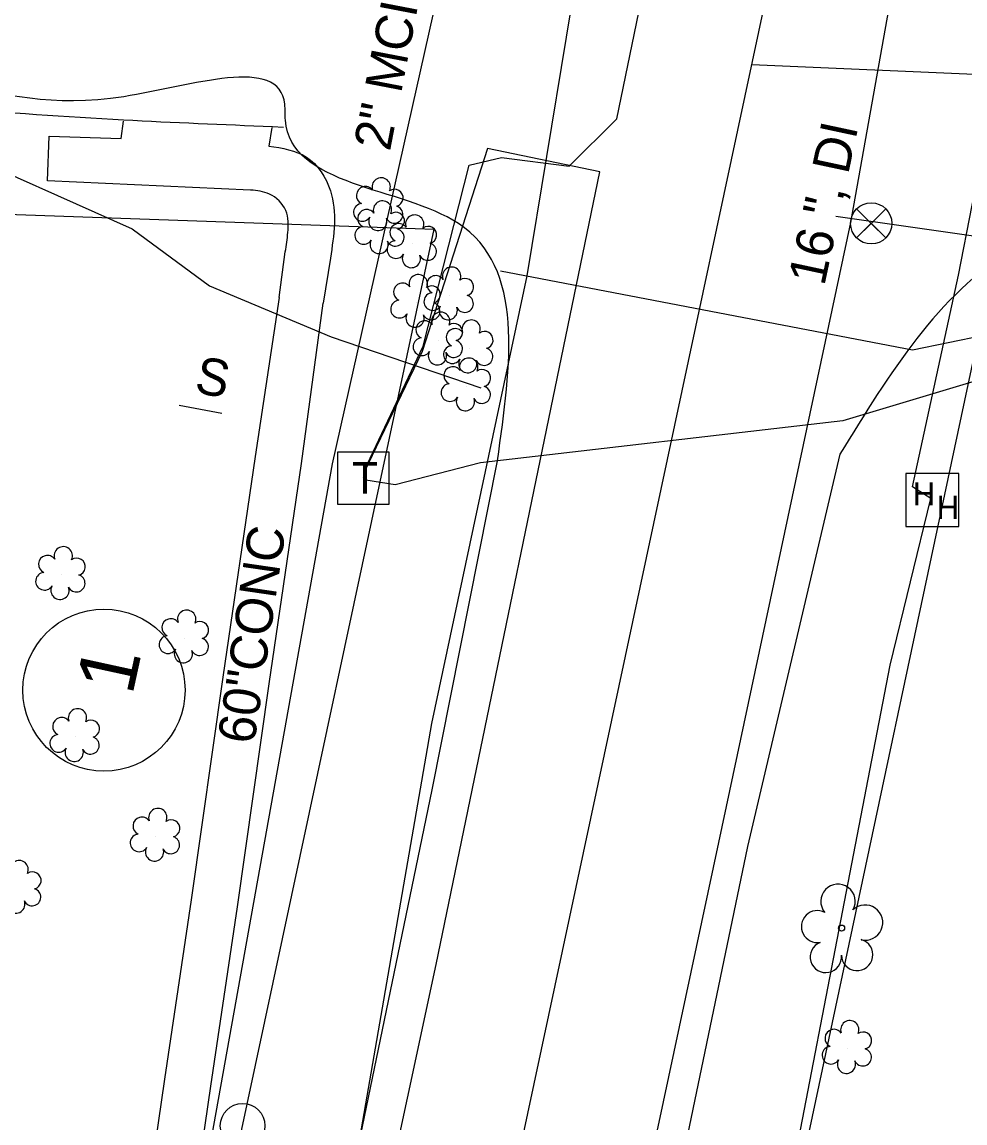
# Model space of a CAD drawing. Extents: x 1614611 to 1617571, y 898867 to 905462.
# Drawn here: x 1616549.4 to 1616651.2, y 901543.6 to 901662.5 of the extents above; entities that cross this region are included whole.
import ezdxf

# ---------------------------------------------------------------- set-up
doc = ezdxf.new("R2010")
doc.units = 0
for name, color, linetype in [('Exist Boundary Watershed Residential C 05', 7, 'Continuous'), ('Exist Other Culture Sign', 7, 'Continuous'), ('Exist Other Culture Sign Text', 7, 'Continuous'), ('Exist Roads EOP Other Text', 7, 'Continuous'), ('Exist Utilities Gas UG Line SUE LOS B', 7, 'Continuous'), ('Exist Utilities Telephone Hand Hole CELL', 7, 'Continuous'), ('Exist Utilities Telephone Pedestal CELL', 7, 'Continuous'), ('Exist Utilities Telephone Pole CELL', 7, 'Continuous'), ('Exist Utilities Telephone UG Cable SUE LOS B', 7, 'Continuous'), ('Exist Utilities Telephone UG FO SUE LOS B', 7, 'Continuous'), ('Exist Utilities Telephone UG FO SUE LOS C', 7, 'Continuous'), ('Exist Utilities Telephone UG FO SUE LOS C Text', 7, 'Continuous'), ('Exist Utilities Water UG Line SUE LOS B', 7, 'Continuous'), ('Exist Utilities Water UG Line SUE LOS B Text', 7, 'Continuous'), ('Exist Vegetation Shrub CELL', 7, 'Continuous'), ('Exist Vegetation Tree CELL', 7, 'Continuous'), ('Prop Earthen Structure Head Ditch Label', 7, 'Continuous'), ('Prop Earthen Structure V Ditch Detail Label', 7, 'Continuous'), ('Prop Earthen Structure V Ditch Special Lateral Detail Label', 7, 'Continuous'), ('Raster_Level_2', 7, 'Continuous'), ('Scratch_Level_1', 7, 'Continuous'), ('Scratch_Level_9', 7, 'Continuous')]:
    doc.layers.add(name, color=color, linetype=linetype)

# ---------------------------------------------------------------- blocks, each defined once
blk = doc.blocks.new('EXIST UTILITIES TELEPHONE PEDESTAL')
at = {"layer": 'Exist Utilities Telephone Pedestal CELL'}
blk.add_line((0, 0), (0, 0), dxfattribs=at)
blk.add_lwpolyline([(-0.0545, -0.0565), (0.0574, -0.0565), (0.0574, 0.0554), (-0.0545, 0.0554), (-0.0545, -0.0565)], dxfattribs=at)
blk.add_text('T', height=0.0684, dxfattribs=at).set_placement((-0.0226, -0.0343))
blk = doc.blocks.new('EXIST UTILITIES WATER VALVE')
at = {"layer": 'Prop Earthen Structure V Ditch Detail Label'}
blk.add_lwpolyline([(0.0315, 0.0315), (-0.0315, -0.0315), (0, 0), (0.0315, -0.0315), (-0.0315, 0.0315)], dxfattribs=at)
blk.add_circle((0, 0), 0.0445, dxfattribs=at)

msp = doc.modelspace()

# ---------------------------------------------------------------- linework, layer by layer
at = {"layer": 'Exist Boundary Watershed Residential C 05'}
msp.add_line((1616577.63, 901651.07), (1616576.44, 901651.14), dxfattribs=at)
msp.add_spline([(1616576.44, 901651.14), (1616560.36, 901651.87), (1616541.57, 901653.2), (1616514.26, 901656.47), (1616480.87, 901662.8), (1616452.55, 901670.88), (1616427.97, 901679.5)], degree=3, dxfattribs=at)
at = {"layer": 'Exist Other Culture Sign'}
msp.add_line((1616570.96, 901620.2), (1616566.37, 901621.04), dxfattribs=at)
at = {"layer": 'Exist Utilities Gas UG Line SUE LOS B'}
for points in [[(1616538.79, 901324.29), (1616552.84, 901386.17), (1616571.68, 901471.14), (1616584.04, 901531.54), (1616593.62, 901586.74), (1616603.9, 901635.05), (1616614.54, 901699.5), (1616631.36, 901792.12), (1616640.8, 901853.71), (1616647.39, 901906.62), (1616655.55, 901983.89), (1616661.01, 902037.25)], [(1616326.48, 901676.74), (1616348.68, 901680.41), (1616373.14, 901686.79), (1616383.03, 901688.18), (1616402.08, 901686.65), (1616424, 901679.78), (1616450.55, 901670.16), (1616479.45, 901662), (1616512.17, 901655.22), (1616540.79, 901649.29), (1616561.3, 901640.13), (1616569.63, 901633.99), (1616582.76, 901628.46), (1616598.92, 901622.96)], [(1616601.03, 901635.6), (1616645.52, 901627.05), (1616657.05, 901629.46), (1616722.82, 901632.98), (1616770.94, 901633.74), (1616822.5, 901631.75), (1616849.92, 901623.71), (1616880.41, 901608.23), (1616917.65, 901571.58)]]:
    msp.add_lwpolyline(points, dxfattribs=at)
at = {"layer": 'Exist Utilities Telephone Hand Hole CELL'}
for p, q in [((1616644.77, 901613.73), (1616644.77, 901608.01)), ((1616650.49, 901613.73), (1616644.77, 901613.73)), ((1616650.49, 901608.01), (1616650.49, 901613.73)), ((1616647.63, 901610.87), (1616647.63, 901610.87)), ((1616644.77, 901608.01), (1616650.49, 901608.01))]:
    msp.add_line(p, q, dxfattribs=at)
at = {"layer": 'Exist Utilities Telephone Pole CELL'}
msp.add_circle((1616573.2, 901543.29), 2.41, dxfattribs=at)
at = {"layer": 'Exist Utilities Telephone UG Cable SUE LOS B'}
for points in [[(1616586.65, 901614.7), (1616592.7, 901627.45), (1616597.67, 901647), (1616601.16, 901647.82), (1616608.45, 901646.9), (1616613.6, 901651.99), (1616633.98, 901750.98), (1616649.47, 901834.39), (1616660.58, 901920.16), (1616668.64, 902000.09), (1616671.96, 902044.94), (1616671.51, 902046.39), (1616670.53, 902047.17), (1616656.18, 902049.88), (1616655.65, 902049.04), (1616655.13, 902049.4), (1616655.43, 902048.87), (1616655.12, 902049.21)], [(1616676.95, 901705.21), (1616672.98, 901671.34), (1616668.82, 901642.52), (1616664.25, 901627.28), (1616637.98, 901619.42), (1616598.88, 901614.85), (1616589.68, 901612.48), (1616586.51, 901613.01)], [(1616540.9, 901309.07), (1616550.09, 901354.34), (1616575.63, 901474.61), (1616594.08, 901560.69), (1616611.75, 901646.29), (1616599.65, 901648.79), (1616592.58, 901626.87), (1616586.28, 901613.8)]]:
    msp.add_lwpolyline(points, dxfattribs=at)
at = {"layer": 'Exist Utilities Telephone UG FO SUE LOS B'}
msp.add_lwpolyline([(1616583, 901316.53), (1616602.93, 901389.19), (1616611.41, 901436.2), (1616627.53, 901512.28), (1616643.11, 901593.04), (1616647.49, 901611.03), (1616645.52, 901612.27), (1616650.47, 901635.14), (1616653.42, 901650.24), (1616659.31, 901688.22), (1616659.33, 901688.62), (1616660.8, 901715.96), (1616675.12, 901794.59), (1616685.37, 901862.2), (1616699.64, 901980.75), (1616706.3, 902030.47), (1616708.52, 902097.65)], dxfattribs=at)
at = {"layer": 'Exist Utilities Telephone UG FO SUE LOS C'}
msp.add_line((1616564.7, 901513.09), (1616582.89, 901614.77), dxfattribs=at)
msp.add_lwpolyline([(1616582.89, 901614.77), (1616632.78, 901837.29), (1616654.71, 902040.85)], dxfattribs=at)
at = {"layer": 'Exist Utilities Water UG Line SUE LOS B'}
msp.add_line((1616655.56, 901638.84), (1616637.23, 901641.45), dxfattribs=at)
msp.add_lwpolyline([(1616569.55, 901320.83), (1616578, 901357.2), (1616604.16, 901478.07), (1616624.61, 901573.86), (1616638.86, 901640.83), (1616644.54, 901672.71), (1616659.76, 901744.73), (1616682.85, 901889.35)], dxfattribs=at)
at = {"layer": 'Exist Vegetation Shrub CELL'}
for p, q in [((1616587.93, 901642.61), (1616587.93, 901642.61)), ((1616588.07, 901640.12), (1616588.07, 901640.12)), ((1616591.55, 901638.6), (1616591.55, 901638.6)), ((1616595.53, 901632.98), (1616595.53, 901632.98)), ((1616591.94, 901632.17), (1616591.94, 901632.17)), ((1616594.36, 901628.11), (1616594.36, 901628.11)), ((1616597.64, 901627.26), (1616597.64, 901627.26)), ((1616597.38, 901623.15), (1616597.38, 901623.15)), ((1616553.62, 901602.79), (1616553.62, 901602.79)), ((1616566.94, 901595.94), (1616566.94, 901595.94)), ((1616555.15, 901585.29), (1616555.15, 901585.29)), ((1616563.83, 901574.53), (1616563.83, 901574.53)), ((1616638.51, 901551.62), (1616638.51, 901551.62))]:
    msp.add_line(p, q, dxfattribs=at)
for centre, radius, start, end in [((1616586.45, 901643.74), 0.968, 35.8908, 245.4216), ((1616588.16, 901644.65), 0.99, 334.8391, 200.4717), ((1616589.6, 901643.48), 0.929, 284.4567, 126.0861), ((1616586.13, 901641.91), 0.955, 95.1099, 327.9534), ((1616586.59, 901641.25), 0.968, 35.8908, 245.4216), ((1616588.3, 901642.16), 0.99, 334.8391, 200.4717), ((1616589.57, 901641.68), 0.937, 204.9913, 73.4601), ((1616587.8, 901640.93), 0.984, 151.2797, 21.387), ((1616589.74, 901640.99), 0.929, 284.4567, 126.0861), ((1616591.78, 901640.64), 0.99, 334.8391, 200.4717), ((1616586.27, 901639.42), 0.955, 95.1099, 327.9534), ((1616589.7, 901639.2), 0.937, 204.9913, 73.4601), ((1616590.07, 901639.73), 0.968, 35.8908, 245.4216), ((1616593.22, 901639.47), 0.929, 284.4567, 126.0861), ((1616587.94, 901638.44), 0.984, 151.2797, 21.387), ((1616589.75, 901637.89), 0.955, 95.1099, 327.9534), ((1616593.19, 901637.67), 0.937, 204.9913, 73.4601), ((1616591.42, 901636.92), 0.984, 151.2797, 21.387), ((1616592.17, 901634.21), 0.99, 334.8391, 200.4717), ((1616594.05, 901634.11), 0.968, 35.8908, 245.4216), ((1616595.76, 901635.02), 0.99, 334.8391, 200.4717), ((1616590.45, 901633.3), 0.968, 35.8908, 245.4216), ((1616593.61, 901633.04), 0.929, 284.4567, 126.0861), ((1616597.2, 901633.85), 0.929, 284.4567, 126.0861), ((1616593.73, 901632.28), 0.955, 95.1099, 327.9534), ((1616597.17, 901632.05), 0.937, 204.9913, 73.4601), ((1616590.14, 901631.47), 0.955, 95.1099, 327.9534), ((1616593.57, 901631.24), 0.937, 204.9913, 73.4601), ((1616595.4, 901631.3), 0.984, 151.2797, 21.387), ((1616591.81, 901630.49), 0.984, 151.2797, 21.387), ((1616594.59, 901630.15), 0.99, 334.8391, 200.4717), ((1616597.87, 901629.3), 0.99, 334.8391, 200.4717), ((1616592.88, 901629.23), 0.968, 35.8908, 245.4216), ((1616596.15, 901628.39), 0.968, 35.8908, 245.4216), ((1616596.03, 901628.98), 0.929, 284.4567, 126.0861), ((1616599.31, 901628.13), 0.929, 284.4567, 126.0861), ((1616592.56, 901627.4), 0.955, 95.1099, 327.9534), ((1616596, 901627.18), 0.937, 204.9913, 73.4601), ((1616594.23, 901626.42), 0.984, 151.2797, 21.387), ((1616595.84, 901626.55), 0.955, 95.1099, 327.9534), ((1616599.27, 901626.33), 0.937, 204.9913, 73.4601), ((1616597.51, 901625.57), 0.984, 151.2797, 21.387), ((1616597.61, 901625.19), 0.99, 334.8391, 200.4717), ((1616595.9, 901624.28), 0.968, 35.8908, 245.4216), ((1616599.05, 901624.02), 0.929, 284.4567, 126.0861), ((1616595.58, 901622.45), 0.955, 95.1099, 327.9534), ((1616599.02, 901622.22), 0.937, 204.9913, 73.4601), ((1616597.25, 901621.47), 0.984, 151.2797, 21.387), ((1616553.85, 901604.83), 0.99, 334.8391, 200.4717), ((1616552.14, 901603.91), 0.968, 35.8908, 245.4216), ((1616555.29, 901603.65), 0.929, 284.4567, 126.0861), ((1616551.82, 901602.08), 0.955, 95.1099, 327.9534), ((1616555.26, 901601.86), 0.937, 204.9913, 73.4601), ((1616553.49, 901601.1), 0.984, 151.2797, 21.387), ((1616567.17, 901597.98), 0.99, 334.8391, 200.4717), ((1616565.46, 901597.07), 0.968, 35.8908, 245.4216), ((1616568.61, 901596.81), 0.929, 284.4567, 126.0861), ((1616565.14, 901595.24), 0.955, 95.1099, 327.9534), ((1616568.58, 901595.01), 0.937, 204.9913, 73.4601), ((1616566.81, 901594.26), 0.984, 151.2797, 21.387), ((1616555.38, 901587.33), 0.99, 334.8391, 200.4717), ((1616553.67, 901586.41), 0.968, 35.8908, 245.4216), ((1616556.83, 901586.16), 0.929, 284.4567, 126.0861), ((1616553.35, 901584.58), 0.955, 95.1099, 327.9534), ((1616556.79, 901584.36), 0.937, 204.9913, 73.4601), ((1616555.03, 901583.6), 0.984, 151.2797, 21.387), ((1616564.05, 901576.57), 0.99, 334.8391, 200.4717), ((1616562.34, 901575.66), 0.968, 35.8908, 245.4216), ((1616565.5, 901575.4), 0.929, 284.4567, 126.0861), ((1616562.03, 901573.83), 0.955, 95.1099, 327.9534), ((1616565.46, 901573.6), 0.937, 204.9913, 73.4601), ((1616563.7, 901572.85), 0.984, 151.2797, 21.387), ((1616549.08, 901570.95), 0.99, 334.8391, 200.4717), ((1616550.53, 901569.78), 0.929, 284.4567, 126.0861), ((1616550.49, 901567.98), 0.937, 204.9913, 73.4601), ((1616548.73, 901567.23), 0.984, 151.2797, 21.387), ((1616638.74, 901553.66), 0.99, 334.8391, 200.4717), ((1616637.03, 901552.74), 0.968, 35.8908, 245.4216), ((1616640.18, 901552.49), 0.929, 284.4567, 126.0861), ((1616636.71, 901550.91), 0.955, 95.1099, 327.9534), ((1616640.14, 901550.69), 0.937, 204.9913, 73.4601), ((1616638.38, 901549.93), 0.984, 151.2797, 21.387)]:
    msp.add_arc(centre, radius, start, end, dxfattribs=at)
at = {"layer": 'Exist Vegetation Tree CELL'}
msp.add_line((1616637.85, 901564.64), (1616637.85, 901564.64), dxfattribs=at)
msp.add_circle((1616637.85, 901564.64), 0.326, dxfattribs=at)
for centre, radius, start, end in [((1616637.47, 901567.52), 1.86, 330.1651, 219.7134), ((1616635.25, 901564.8), 1.73, 62.6636, 279.3457), ((1616640.4, 901565.23), 1.9, 257.1011, 134.1999), ((1616636.15, 901561.52), 1.69, 111.5671, 6.231), ((1616639.53, 901561.75), 1.7, 181.2822, 74.56)]:
    msp.add_arc(centre, radius, start, end, dxfattribs=at)
at = {"layer": 'Prop Earthen Structure Head Ditch Label'}
for p, q in [((1616533.65, 901642.19), (1616593.87, 901640.11)), ((1616549.44, 901431.92), (1616593.87, 901640.11)), ((1616609.51, 901425.67), (1616653.3, 901631.74))]:
    msp.add_line(p, q, dxfattribs=at)
at = {"layer": 'Prop Earthen Structure V Ditch Special Lateral Detail Label'}
msp.add_circle((1616558.24, 901590.33), 8.75, dxfattribs=at)
at = {"layer": 'Raster_Level_2'}
for p, q in [((1616557.22, 901325.62), (1616629.93, 901666.12)), ((1616628.18, 901657.87), (1616814.68, 901649.72))]:
    msp.add_line(p, q, dxfattribs=at)
at = {"layer": 'Scratch_Level_1'}
for p, q in [((1616576.34, 901651.06), (1616576.04, 901649.07)), ((1616577.14, 901632.7), (1616577.81, 901637.66)), ((1616582.68, 901636.98), (1616581.89, 901632.1))]:
    msp.add_line(p, q, dxfattribs=at)
for points in [[(1616574.07, 901644.32), (1616552.13, 901645.33), (1616552.32, 901650.15), (1616560.09, 901649.9), (1616560.34, 901651.77)], [(1616577.14, 901632.7), (1616574.57, 901615.55), (1616571.08, 901591.72), (1616567.64, 901567.68), (1616564.77, 901548.32), (1616561.36, 901524.77), (1616566.36, 901524.04), (1616569.77, 901547.58), (1616572.64, 901566.94), (1616576.08, 901590.99), (1616579.57, 901614.81), (1616581.89, 901632.1)]]:
    msp.add_lwpolyline(points, dxfattribs=at)
for points in [[(1616576.04, 901649.07), (1616580.09, 901647.88), (1616582.68, 901644.24), (1616582.68, 901636.98)], [(1616577.81, 901637.66), (1616578.09, 901639.73), (1616577.86, 901642.1), (1616576.1, 901643.89), (1616574.07, 901644.32)]]:
    msp.add_spline(points, degree=3, dxfattribs=at)
at = {"layer": 'Scratch_Level_9'}
for points in [[(1616540.19, 901329.11), (1616548.81, 901369.07), (1616557.77, 901410.37), (1616567.02, 901453.27), (1616575.93, 901495.52), (1616585.07, 901537.99), (1616593.68, 901579.55), (1616600.7, 901615.07)], [(1616637.67, 901615.79), (1616627.7, 901573.43), (1616618.84, 901530.91), (1616609.97, 901489.21), (1616601.04, 901446.38), (1616592.15, 901403.91), (1616582.89, 901361.63), (1616574.25, 901322.14)]]:
    msp.add_lwpolyline(points, dxfattribs=at)
for points in [[(1616600.7, 901615.07), (1616596.49, 901640.71), (1616577.82, 901651.88), (1616577.76, 901653.58), (1616560.38, 901654.4), (1616541.66, 901655.74), (1616514.62, 901658.97), (1616481.57, 901665.46), (1616453.29, 901673.28), (1616429.01, 901681.85), (1616427.56, 901682.36), (1616413.54, 901687.44), (1616400.43, 901690.54), (1616382.85, 901691.64), (1616359.81, 901688.16), (1616349.76, 901685.26), (1616334.54, 901681.3), (1616320.23, 901678.77)], [(1616716.06, 901644.41), (1616702.91, 901644.54), (1616681.09, 901643.64), (1616656.29, 901637.83), (1616637.67, 901615.79)]]:
    msp.add_spline(points, degree=3, dxfattribs=at)

# ---------------------------------------------------------------- block references
at = {"layer": 'Exist Utilities Telephone Pedestal CELL', "xscale": 50, "yscale": 50}
msp.add_blockref('EXIST UTILITIES TELEPHONE PEDESTAL', (1616586.16, 901613.24), dxfattribs=at)
at = {"layer": 'Prop Earthen Structure V Ditch Detail Label', "xscale": 50, "yscale": 50}
msp.add_blockref('EXIST UTILITIES WATER VALVE', (1616641.05, 901640.72), dxfattribs=at)

# ---------------------------------------------------------------- texts
at = {"layer": 'Exist Other Culture Sign Text'}
msp.add_text('S', height=4, rotation=349.5361, dxfattribs=at).set_placement((1616567.89, 901622.48))
at = {"layer": 'Exist Roads EOP Other Text'}
msp.add_text('60"CONC', height=4, rotation=81.6635, dxfattribs=at).set_placement((1616574.45, 901584.39))
at = {"layer": 'Exist Utilities Telephone Hand Hole CELL'}
for p in [(1616645.54, 901610.28), (1616648.12, 901608.81)]:
    msp.add_text('H', height=2.5, dxfattribs=at).set_placement(p)
at = {"layer": 'Exist Utilities Telephone UG FO SUE LOS C Text'}
msp.add_text('2" MCI', height=4, rotation=79.0991, dxfattribs=at).set_placement((1616589.1, 901648.42))
at = {"layer": 'Exist Utilities Water UG Line SUE LOS B Text'}
msp.add_text('16 ", DI', height=4, rotation=77.9481, dxfattribs=at).set_placement((1616635.98, 901633.87))
at = {"layer": 'Prop Earthen Structure V Ditch Special Lateral Detail Label'}
msp.add_text('1', height=6.25, rotation=77.7167, dxfattribs=at).set_placement((1616561.29, 901589.66))

doc.saveas('drawing.dxf')
